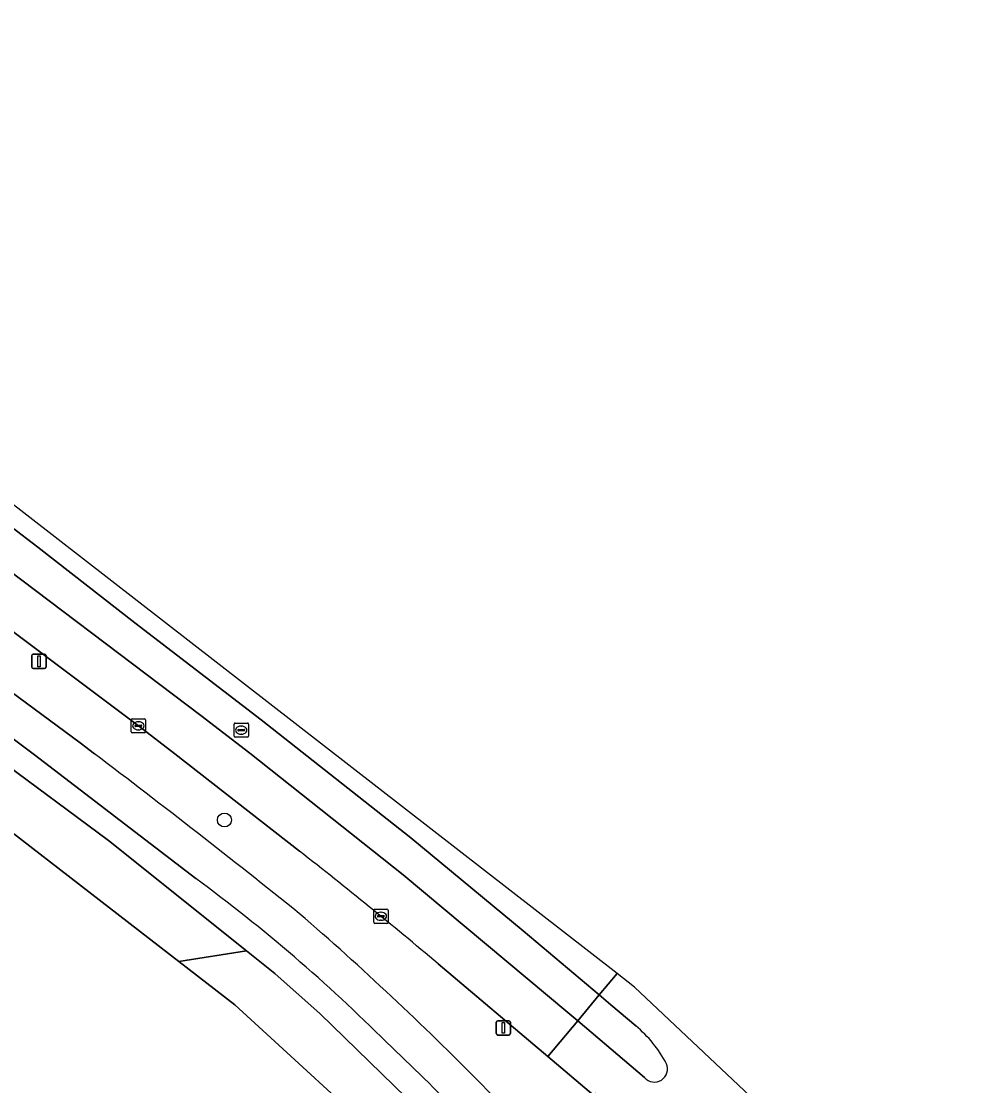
# Model space of a CAD drawing. Extents: x 162417 to 163722, y 384268 to 385417.
# Drawn here: x 163386.7 to 163452.7, y 385226.8 to 385301.3 of the extents above; entities that cross this region are included whole.
import ezdxf

# ---------------------------------------------------------------- set-up
doc = ezdxf.new("R2010")
doc.units = 0
for name, color, linetype in [('IMGEO_Berm_groen', 7, 'Continuous'), ('IMGEO_Boom', 7, 'Continuous'), ('IMGEO_Erf', 7, 'Continuous'), ('IMGEO_Fietspad_open', 7, 'Continuous'), ('IMGEO_Groenvoorziening', 7, 'Continuous'), ('IMGEO_Kolk', 7, 'Continuous'), ('IMGEO_Lichtmast', 7, 'Continuous'), ('IMGEO_Rijbaan_lokaal_gesloten', 7, 'Continuous'), ('IMGEO_Rioolput', 7, 'Continuous'), ('IMGEO_Verkeerseiland_open', 7, 'Continuous'), ('IMGEO_Voetpad_open', 7, 'Continuous')]:
    doc.layers.add(name, color=color, linetype=linetype)

msp = doc.modelspace()

# ---------------------------------------------------------------- linework, layer by layer
at = {"layer": 'IMGEO_Berm_groen'}
for points in [[(163383.172, 385265.399), (163382.918, 385265.037), (163399.306, 385252.673), (163402.737, 385250.041), (163413.479, 385241.509), (163425.014, 385231.88), (163425.702, 385231.295), (163427.201, 385233.108), (163421.877, 385237.606), (163414.006, 385244.112), (163403.529, 385252.364), (163394.68, 385259.176), (163387.892, 385264.474), (163385.991, 385265.908)], [(163406.211, 385243.179), (163397.482, 385250), (163394.937, 385251.951), (163381.74, 385261.842), (163380.201, 385262.972), (163375.367, 385262.207), (163390.845, 385250.76), (163391.853, 385250)], [(163426.798, 385226.095), (163423.595, 385228.801), (163415.913, 385235.292)], [(163418.903, 385226.906), (163419.988, 385225.795), (163421.89, 385223.809), (163427.379, 385217.563)]]:
    msp.add_lwpolyline(points, dxfattribs=at)
for centre, radius, start, end in [((162991.278, 384721.454), 663.19, 51.2713, 52.842203), ((163205.813, 384986.753), 325.444, 49.79077, 51.99217), ((163264.444, 385074.852), 216.744, 44.55046, 49.15706)]:
    msp.add_arc(centre, radius, start, end, dxfattribs=at)
at = {"layer": 'IMGEO_Boom'}
msp.add_circle((163400.957, 385245.359), 0.489, dxfattribs=at)
at = {"layer": 'IMGEO_Erf'}
for points in [[(163401.687, 385232.409), (163397.756, 385235.453), (163379.055, 385249.933), (163373.086, 385254.272), (163371.326, 385255.518), (163370.26, 385256.272), (163365.121, 385259.908), (163364.896, 385260.067), (163352.341, 385268.952), (163343.382, 385275.198), (163340.788, 385276.883), (163340.621, 385276.992), (163339.615, 385277.646), (163334.92, 385280.696), (163324.446, 385287.5), (163321.031, 385281.372), (163320.515, 385280.446), (163318.656, 385277.086), (163318.117, 385276.112)], [(163394.726, 385185.434), (163400.757, 385190.511), (163420.795, 385209.205), (163422.928, 385211.112), (163414.526, 385220.382), (163413.183, 385221.864), (163401.687, 385232.409)]]:
    msp.add_lwpolyline(points, dxfattribs=at)
at = {"layer": 'IMGEO_Fietspad_open'}
for points in [[(163391.853, 385250), (163390.845, 385250.76), (163375.367, 385262.207), (163369.473, 385266.465), (163362.469, 385271.428), (163348.752, 385280.87), (163332.814, 385291.372), (163324.416, 385296.802)], [(163382.688, 385253.632), (163387.653, 385249.921), (163398.945, 385241.26)], [(163427.379, 385217.563), (163421.89, 385223.809), (163419.988, 385225.795), (163418.903, 385226.906)]]:
    msp.add_lwpolyline(points, dxfattribs=at)
for centre, radius, start, end in [((162991.278, 384721.454), 663.19, 51.2713, 52.842203), ((163329.84, 385147.174), 116.737, 45.03836, 53.70338), ((163264.444, 385074.852), 216.744, 44.55046, 49.15706), ((163299.088, 385109.656), 165.084, 41.6612, 46.68774)]:
    msp.add_arc(centre, radius, start, end, dxfattribs=at)
at = {"layer": 'IMGEO_Groenvoorziening'}
for points in [[(163402.506, 385236.206), (163392.845, 385243.921), (163384.96, 385249.759), (163371.765, 385259.528), (163370.882, 385258.334)], [(163371.326, 385255.518), (163373.086, 385254.272), (163379.055, 385249.933), (163397.756, 385235.453), (163402.506, 385236.206)]]:
    msp.add_lwpolyline(points, dxfattribs=at)
msp.add_lwpolyline([(163404.493, 385234.62), (163402.506, 385236.206), (163397.756, 385235.453), (163401.687, 385232.409), (163413.183, 385221.864), (163414.526, 385220.382), (163422.928, 385211.112), (163425.17, 385213.131), (163420.278, 385218.981), (163414.552, 385225.097), (163407.672, 385231.793)], close=True, dxfattribs=at)
at = {"layer": 'IMGEO_Kolk'}
for p, q in [((163394.431, 385251.527), (163394.431, 385252.379)), ((163394.506, 385252.453), (163395.358, 385252.453)), ((163394.69, 385251.947), (163394.69, 385251.959)), ((163395.128, 385251.91), (163394.73, 385251.91)), ((163394.733, 385251.996), (163395.131, 385251.996)), ((163394.919, 385252.233), (163394.944, 385252.233)), ((163395.174, 385251.959), (163395.174, 385251.947)), ((163395.432, 385252.379), (163395.432, 385251.527)), ((163395.358, 385251.453), (163394.506, 385251.453)), ((163394.942, 385251.673), (163394.917, 385251.673)), ((163411.411, 385238.193), (163411.411, 385239.045)), ((163411.486, 385239.119), (163412.338, 385239.119)), ((163411.67, 385238.613), (163411.67, 385238.625)), ((163412.108, 385238.576), (163411.71, 385238.576)), ((163411.713, 385238.662), (163412.111, 385238.662)), ((163411.899, 385238.899), (163411.924, 385238.899)), ((163412.154, 385238.625), (163412.154, 385238.613)), ((163412.412, 385239.045), (163412.412, 385238.193)), ((163412.338, 385238.119), (163411.486, 385238.119)), ((163411.922, 385238.339), (163411.897, 385238.339))]:
    msp.add_line(p, q, dxfattribs=at)
for points in [[(163394.431, 385251.527), (163394.431, 385252.379)], [(163394.506, 385252.453), (163395.358, 385252.453)], [(163395.432, 385252.379), (163395.432, 385251.527)], [(163395.358, 385251.453), (163394.506, 385251.453)], [(163411.411, 385238.193), (163411.411, 385239.045)], [(163411.486, 385239.119), (163412.338, 385239.119)], [(163412.412, 385239.045), (163412.412, 385238.193)], [(163412.338, 385238.119), (163411.486, 385238.119)]]:
    msp.add_lwpolyline(points, dxfattribs=at)
for centre, radius, start, end in [((163394.508, 385252.377), 0.0765, 91.55205, 178.44795), ((163394.508, 385252.377), 0.0765, 91.55205, 178.44795), ((163394.73, 385251.956), 0.0403, 85.87752, 175.75265), ((163394.727, 385251.946), 0.0366, 178.93798, 274.71019), ((163395.131, 385251.953), 0.043, 264.86636, 352.45326), ((163395.135, 385251.958), 0.0386, 1.73085, 96.63898), ((163395.356, 385252.377), 0.0765, 1.55205, 88.44795), ((163395.356, 385252.377), 0.0765, 1.55205, 88.44795), ((163394.508, 385251.529), 0.0765, 181.55205, 268.44795), ((163394.508, 385251.529), 0.0765, 181.55205, 268.44795), ((163395.356, 385251.529), 0.0765, 271.55205, 358.44795), ((163395.356, 385251.529), 0.0765, 271.55205, 358.44795), ((163411.488, 385239.043), 0.0765, 91.55205, 178.44795), ((163411.488, 385239.043), 0.0765, 91.55205, 178.44795), ((163411.71, 385238.622), 0.0403, 85.87752, 175.75265), ((163411.707, 385238.612), 0.0366, 178.93798, 274.71019), ((163412.111, 385238.619), 0.043, 264.86636, 352.45326), ((163412.115, 385238.624), 0.0386, 1.73085, 96.63898), ((163412.336, 385239.043), 0.0765, 1.55205, 88.44795), ((163412.336, 385239.043), 0.0765, 1.55205, 88.44795), ((163411.488, 385238.195), 0.0765, 181.55205, 268.44795), ((163411.488, 385238.195), 0.0765, 181.55205, 268.44795), ((163412.336, 385238.195), 0.0765, 271.55205, 358.44795), ((163412.336, 385238.195), 0.0765, 271.55205, 358.44795)]:
    msp.add_arc(centre, radius, start, end, dxfattribs=at)
for centre, major_axis, ratio, start_param, end_param in [((163394.918, 385251.953), (-0.387, 0.002), 0.722429, 4.712389, 7.853982), ((163394.943, 385251.953), (-0.39, 0.002), 0.717154, 1.570796, 4.712389), ((163411.898, 385238.619), (-0.387, 0.002), 0.722429, 4.712389, 7.853982), ((163411.923, 385238.619), (-0.39, 0.002), 0.717154, 1.570796, 4.712389)]:
    msp.add_ellipse(centre, major_axis=major_axis, ratio=ratio, start_param=start_param, end_param=end_param, dxfattribs=at)
at = {"layer": 'IMGEO_Lichtmast'}
for p, q in [((163387.476, 385256.07), (163387.476, 385256.87)), ((163387.476, 385256.87), (163387.476, 385256.07)), ((163387.576, 385256.97), (163388.366, 385256.97)), ((163388.366, 385256.97), (163387.576, 385256.97)), ((163388.466, 385256.87), (163388.466, 385256.07)), ((163388.466, 385256.07), (163388.466, 385256.87)), ((163388.366, 385255.97), (163387.576, 385255.97)), ((163387.576, 385255.97), (163388.366, 385255.97)), ((163419.993, 385230.4), (163419.993, 385231.2)), ((163419.993, 385231.2), (163419.993, 385230.4)), ((163420.093, 385231.3), (163420.883, 385231.3)), ((163420.883, 385231.3), (163420.093, 385231.3)), ((163420.983, 385231.2), (163420.983, 385230.4)), ((163420.983, 385230.4), (163420.983, 385231.2)), ((163420.883, 385230.3), (163420.093, 385230.3)), ((163420.093, 385230.3), (163420.883, 385230.3))]:
    msp.add_line(p, q, dxfattribs=at)
for points in [[(163387.896, 385256.845), (163388.046, 385256.845), (163388.046, 385256.095), (163387.896, 385256.095), (163387.896, 385256.845)], [(163420.413, 385231.175), (163420.563, 385231.175), (163420.563, 385230.425), (163420.413, 385230.425), (163420.413, 385231.175)]]:
    msp.add_lwpolyline(points, dxfattribs=at)
for centre, start, end in [((163387.576, 385256.87), 90, 180), ((163387.576, 385256.87), 90, 180), ((163388.366, 385256.87), 0, 90), ((163388.366, 385256.87), 360, 90), ((163387.576, 385256.07), 180, 270), ((163387.576, 385256.07), 180, 270), ((163388.366, 385256.07), 270, 0), ((163388.366, 385256.07), 270, 0), ((163420.093, 385231.2), 90, 180), ((163420.093, 385231.2), 90, 180), ((163420.883, 385231.2), 0, 90), ((163420.883, 385231.2), 360, 90), ((163420.093, 385230.4), 180, 270), ((163420.093, 385230.4), 180, 270), ((163420.883, 385230.4), 270, 0), ((163420.883, 385230.4), 270, 0)]:
    msp.add_arc(centre, 0.1, start, end, dxfattribs=at)
at = {"layer": 'IMGEO_Rijbaan_lokaal_gesloten'}
for points in [[(163337.326, 385301.29), (163336.513, 385300.037), (163339.219, 385298.301), (163354.535, 385288.145), (163369.124, 385278.089), (163370.04, 385277.432), (163385.991, 385265.908), (163387.892, 385264.474), (163394.68, 385259.176), (163403.529, 385252.364), (163414.006, 385244.112), (163421.877, 385237.606), (163427.201, 385233.108), (163428.453, 385234.603), (163378.028, 385273.763), (163337.326, 385301.29)], [(163355.253, 385280.673), (163369.255, 385270.916), (163380.201, 385262.972), (163381.74, 385261.842), (163394.937, 385251.951), (163397.482, 385250), (163406.211, 385243.179)], [(163415.913, 385235.292), (163423.595, 385228.801), (163425.702, 385231.295), (163425.014, 385231.88), (163413.479, 385241.509), (163402.737, 385250.041), (163399.306, 385252.673), (163382.918, 385265.037), (163370.017, 385274.359)], [(163452.723, 385211.915), (163429.664, 385233.663), (163428.453, 385234.603), (163427.201, 385233.108), (163428.01, 385232.424), (163429.761, 385230.944)], [(163430.372, 385227.325), (163425.702, 385231.295), (163423.595, 385228.801), (163426.798, 385226.095), (163426.943, 385226.233), (163439.577, 385212.956), (163439.432, 385212.818)]]:
    msp.add_lwpolyline(points, dxfattribs=at)
for centre, radius, start, end in [((163205.813, 384986.753), 325.444, 49.79077, 51.99217), ((163424.05, 385224.104), 8.911, 28.0313, 50.13689), ((163431.068, 385227.928), 0.921, 220.90309, 23.24775)]:
    msp.add_arc(centre, radius, start, end, dxfattribs=at)
at = {"layer": 'IMGEO_Rioolput'}
for p, q in [((163401.635, 385251.224), (163401.635, 385252.076)), ((163401.71, 385252.15), (163402.562, 385252.15)), ((163402.123, 385251.93), (163402.148, 385251.93)), ((163402.636, 385252.076), (163402.636, 385251.224)), ((163402.562, 385251.15), (163401.71, 385251.15)), ((163401.894, 385251.644), (163401.894, 385251.656)), ((163402.332, 385251.607), (163401.934, 385251.607)), ((163401.937, 385251.693), (163402.335, 385251.693)), ((163402.146, 385251.37), (163402.121, 385251.37)), ((163402.378, 385251.656), (163402.378, 385251.644))]:
    msp.add_line(p, q, dxfattribs=at)
for points in [[(163401.635, 385251.224), (163401.635, 385252.076)], [(163401.71, 385252.15), (163402.562, 385252.15)], [(163402.636, 385252.076), (163402.636, 385251.224)], [(163402.562, 385251.15), (163401.71, 385251.15)]]:
    msp.add_lwpolyline(points, dxfattribs=at)
for centre, radius, start, end in [((163401.712, 385252.074), 0.0765, 91.55205, 178.44795), ((163401.712, 385252.074), 0.0765, 91.55205, 178.44795), ((163402.56, 385252.074), 0.0765, 1.55205, 88.44795), ((163402.56, 385252.074), 0.0765, 1.55205, 88.44795), ((163401.712, 385251.226), 0.0765, 181.55205, 268.44795), ((163401.712, 385251.226), 0.0765, 181.55205, 268.44795), ((163401.934, 385251.653), 0.0403, 85.87752, 175.75265), ((163401.931, 385251.643), 0.0366, 178.93798, 274.71019), ((163402.335, 385251.65), 0.043, 264.86636, 352.45326), ((163402.339, 385251.655), 0.0386, 1.73085, 96.63898), ((163402.56, 385251.226), 0.0765, 271.55205, 358.44795), ((163402.56, 385251.226), 0.0765, 271.55205, 358.44795)]:
    msp.add_arc(centre, radius, start, end, dxfattribs=at)
for centre, major_axis, ratio, start_param, end_param in [((163402.122, 385251.65), (-0.387, 0.002), 0.722429, 4.712389, 7.853982), ((163402.147, 385251.65), (-0.39, 0.002), 0.717154, 1.570796, 4.712389)]:
    msp.add_ellipse(centre, major_axis=major_axis, ratio=ratio, start_param=start_param, end_param=end_param, dxfattribs=at)
at = {"layer": 'IMGEO_Verkeerseiland_open'}
msp.add_lwpolyline([(163429.761, 385230.944), (163428.01, 385232.424), (163427.201, 385233.108), (163425.702, 385231.295), (163430.372, 385227.325)], dxfattribs=at)
for centre, radius, start, end in [((163424.05, 385224.104), 8.911, 28.0313, 50.13689), ((163431.068, 385227.928), 0.921, 220.90309, 23.24775)]:
    msp.add_arc(centre, radius, start, end, dxfattribs=at)
at = {"layer": 'IMGEO_Voetpad_open'}
for points in [[(163319.476, 385295.039), (163326.196, 385290.64), (163340.737, 385281.127), (163341.545, 385280.598), (163341.574, 385280.579), (163342.019, 385280.288), (163342.574, 385279.916), (163342.746, 385279.801), (163367.73, 385262.409), (163371.488, 385259.733), (163371.765, 385259.528), (163384.96, 385249.759), (163392.845, 385243.921), (163402.506, 385236.206), (163404.493, 385234.62), (163407.672, 385231.793), (163414.552, 385225.097), (163420.278, 385218.981), (163425.17, 385213.131), (163425.429, 385213.349)], [(163398.945, 385241.26), (163387.653, 385249.921), (163382.688, 385253.632)]]:
    msp.add_lwpolyline(points, dxfattribs=at)
for centre, radius, start, end in [((163329.84, 385147.174), 116.737, 45.03836, 53.70338), ((163299.088, 385109.656), 165.084, 41.6612, 46.68774)]:
    msp.add_arc(centre, radius, start, end, dxfattribs=at)

doc.saveas('drawing.dxf')
